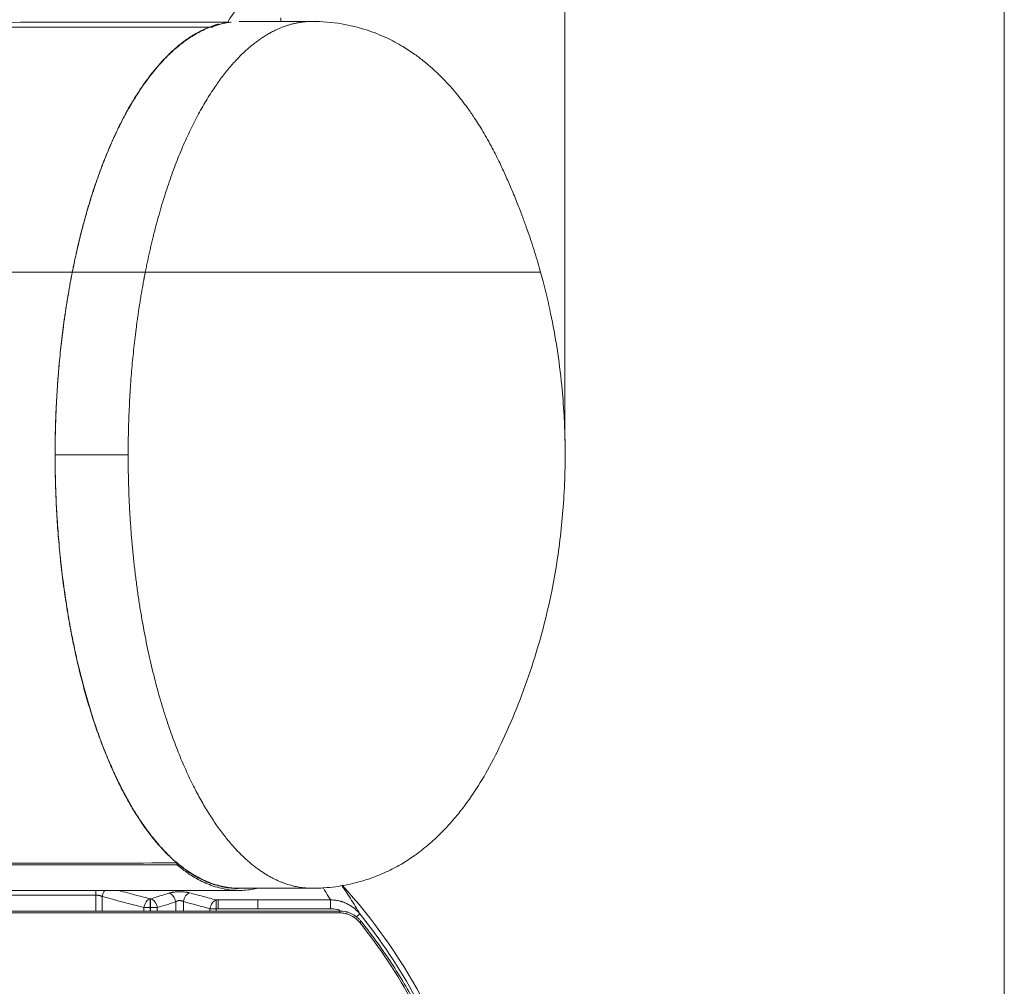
# Model space of a CAD drawing. Header units: millimetres. Extents: x 0 to 594, y 0 to 420.
# Tile 404 of 656: x 324 to 351, y 334 to 360. Entities that reach past the tile are written whole.
import ezdxf

# ---------------------------------------------------------------- set-up
doc = ezdxf.new("R2010")
doc.units = ezdxf.units.MM
doc.layers.add('1', color=7, linetype='Continuous', true_color=0xffffff)
doc.styles.add('Arial', font='txt')
doc.dimstyles.get("Standard").update_dxf_attribs({"dimtxt": 0.18, "dimasz": 0.18, "dimexe": 0.18, "dimexo": 0.0625, "dimgap": 0.09, "dimtad": 0, "dimtih": 1, "dimtoh": 1, "dimdec": 4, "dimzin": 0, "dimdsep": 46, "dimtxsty": 'Standard', "dimcen": 0.09, "dimadec": 0, "dimazin": 0, "dimtfac": 1, "dimtdec": 4, "dimtofl": 0, "dimtmove": 0, "dimatfit": 3, "dimfxl": 0, "dimtolj": 1, "dimtzin": 0, "dimarcsym": 0})

# ---------------------------------------------------------------- blocks, each defined once
blk = doc.blocks.new('_U4')
at = {"layer": '1', "color": 18, "lineweight": 18}
for p, q in [((316.437, 330.143), (316.437, 373.846)), ((338.75, 348.618), (338.75, 373.846)), ((316.437, 371.846), (322.87, 371.846)), ((338.75, 371.846), (332.317, 371.846))]:
    blk.add_line(p, q, dxfattribs=at)
at = {"layer": '1', "color": 18}
for points in [[(316.437, 371.846), (319.937, 372.784), (319.937, 370.908)], [(338.75, 371.846), (335.25, 370.908), (335.25, 372.784)]]:
    blk.add_solid(points, dxfattribs=at)
at = {"layer": '1', "color": 18, "linetype": 'Continuous', "lineweight": 13, "insert": (324.556, 369.21), "char_height": 3.5, "attachment_point": 7, "line_spacing_factor": 1.047437, "style": 'Arial'}
blk.add_mtext('\\fArial|b0|i0;\\W1.0000;0.4', dxfattribs=at)
blk = doc.blocks.new('_U5')
at = {"layer": '1', "color": 18, "lineweight": 18}
for p, q in [((170.922, 289.963), (170.922, 380.625)), ((338.75, 348.618), (338.75, 380.625)), ((170.922, 378.625), (248.753, 378.625)), ((338.75, 378.625), (260.919, 378.625))]:
    blk.add_line(p, q, dxfattribs=at)
at = {"layer": '1', "color": 18}
for points in [[(170.922, 378.625), (174.422, 379.563), (174.422, 377.687)], [(338.75, 378.625), (335.25, 377.687), (335.25, 379.563)]]:
    blk.add_solid(points, dxfattribs=at)
at = {"layer": '1', "color": 18, "linetype": 'Continuous', "lineweight": 13, "insert": (250.438, 375.989), "char_height": 3.5, "attachment_point": 7, "line_spacing_factor": 1.047437, "style": 'Arial'}
blk.add_mtext('\\fArial|b0|i0;\\W1.0000;3.36', dxfattribs=at)
blk = doc.blocks.new('_U6')
at = {"layer": '1', "color": 18, "lineweight": 18}
for p, q in [((135.924, 328.686), (135.924, 388.614)), ((338.75, 348.618), (338.75, 388.614)), ((135.924, 386.614), (231.254, 386.614)), ((338.75, 386.614), (243.42, 386.614))]:
    blk.add_line(p, q, dxfattribs=at)
at = {"layer": '1', "color": 18}
for points in [[(135.924, 386.614), (139.424, 387.552), (139.424, 385.677)], [(338.75, 386.614), (335.25, 385.677), (335.25, 387.552)]]:
    blk.add_solid(points, dxfattribs=at)
at = {"layer": '1', "color": 18, "linetype": 'Continuous', "lineweight": 13, "insert": (232.94, 383.979), "char_height": 3.5, "attachment_point": 7, "line_spacing_factor": 1.047437, "style": 'Arial'}
blk.add_mtext('\\fArial|b0|i0;\\W1.0000;4.06', dxfattribs=at)

msp = doc.modelspace()

# ---------------------------------------------------------------- linework, layer by layer
at = {"layer": '1', "color": 8, "linetype": 'Continuous', "lineweight": 18}
msp.add_line((350.782, 367.35), (350.782, 254.109), dxfattribs=at)
at = {"layer": '1', "color": 155, "linetype": 'Continuous', "lineweight": 18}
for p, q in [((331.828, 360.102), (329.828, 360.102)), ((330.969, 360.204), (330.969, 360.102)), ((327.256, 353.23), (325.256, 353.23)), ((325.256, 353.23), (327.256, 353.23)), ((327.256, 353.23), (327.375, 353.23)), ((327.375, 353.23), (327.256, 353.23)), ((329.828, 336.352), (331.828, 336.352)), ((332.58, 335.728), (321.804, 335.728)), ((333.128, 335.412), (333.167, 335.443))]:
    msp.add_line(p, q, dxfattribs=at)
at = {"layer": '1', "color": 155, "linetype": 'Continuous', "lineweight": 13}
for p, q in [((325.906, 336.292), (325.906, 336.163)), ((325.906, 336.163), (325.906, 335.728)), ((326.076, 335.728), (326.076, 336.125)), ((327.388, 336.062), (327.388, 335.822)), ((327.402, 336.062), (327.402, 335.822)), ((329.198, 336.032), (329.198, 335.791)), ((329.25, 336.032), (329.25, 335.791)), ((330.341, 336.032), (330.341, 335.791)), ((332.327, 336.032), (332.327, 335.791)), ((327.218, 335.822), (327.218, 335.728)), ((327.218, 335.822), (327.388, 335.822)), ((327.388, 335.728), (327.388, 335.822)), ((327.402, 335.822), (327.402, 335.728)), ((327.402, 335.822), (327.585, 335.822)), ((327.585, 335.728), (327.585, 335.822)), ((328.088, 335.978), (328.088, 335.728)), ((328.3, 335.728), (328.3, 335.985)), ((329.028, 335.791), (329.028, 335.728)), ((329.028, 335.791), (329.198, 335.791)), ((329.198, 335.728), (329.198, 335.791)), ((332.58, 335.678), (332.58, 335.728)), ((332.58, 335.678), (321.804, 335.678)), ((333.132, 335.65), (333.036, 335.572))]:
    msp.add_line(p, q, dxfattribs=at)
at = {"layer": '1', "color": 155, "linetype": 'Continuous', "lineweight": 18}
msp.add_arc((321.451, 326.22), 15.157, 28.2692, 42.3578, dxfattribs=at)
at = {"layer": '1', "color": 155, "linetype": 'Continuous', "lineweight": 13}
for centre, radius, start, end in [((321.451, 326.22), 15.012, 28.375, 38.9142), ((321.659, 326.22), 14.699, 28.3842, 38.7112)]:
    msp.add_arc(centre, radius, start, end, dxfattribs=at)
for centre, major_axis, ratio, start_param, end_param in [((326.245, 336.125), (0.064, 0.242), 0.665401, 0.986437, 1.745486), ((327.388, 335.822), (0.064, 0.242), 0.665397, 0.379378, 1.745513), ((327.402, 335.822), (-0.074, 0.239), 0.718349, 4.492529, 5.874514), ((327.904, 335.978), (-0.074, 0.239), 0.718344, 4.492495, 5.874473), ((328.469, 335.985), (0.064, 0.242), 0.665394, 0.379443, 1.745531), ((329.198, 335.791), (0.064, 0.242), 0.665392, 0.379441, 1.745544)]:
    msp.add_ellipse(centre, major_axis=major_axis, ratio=ratio, start_param=start_param, end_param=end_param, dxfattribs=at)
at = {"layer": '1', "color": 155, "linetype": 'Continuous', "lineweight": 18}
for points, degree, knots in [([(329.513, 360.082), (329.676, 360.35), (329.846, 360.566), (330.114, 360.818), (330.205, 360.89), (330.321, 360.964), (330.345, 360.978), (330.374, 360.995), (330.38, 360.998), (330.392, 361), (330.398, 360.999), (330.416, 360.99), (330.427, 360.975), (330.444, 360.93), (330.45, 360.901), (330.454, 360.839), (330.451, 360.806), (330.442, 360.765), (330.438, 360.753), (330.429, 360.732), (330.424, 360.723), (330.408, 360.702), (330.397, 360.687), (330.373, 360.651), (330.359, 360.629), (330.345, 360.607)], 3, [0, 0, 0, 0, 0.479929, 0.479929, 0.719893, 0.719893, 0.779885, 0.779885, 0.794882, 0.794882, 0.80988, 0.80988, 0.839876, 0.839876, 0.869871, 0.869871, 0.899867, 0.899867, 0.914865, 0.914865, 0.929862, 0.929862, 0.959858, 0.959858, 1, 1, 1, 1]), ([(222.759, 360.015), (226.925, 360.022), (233.172, 360.022), (241.505, 360.021), (247.757, 360.022), (254.008, 360.026), (262.344, 360.033), (276.931, 360.044), (293.603, 360.055), (308.19, 360.066), (315.484, 360.072), (319.131, 360.074), (321.215, 360.076), (322.257, 360.076), (329.513, 360.082)], 3, [0, 0, 0, 0, 0.125, 0.1875, 0.25, 0.3125, 0.375, 0.5, 0.75, 0.875, 0.9375, 0.96875, 0.984375, 1, 1, 1, 1]), ([(325.256, 353.23), (325.42, 354.06), (325.912, 355.797), (326.614, 357.451), (327.44, 358.75), (328.357, 359.646), (329.058, 359.974), (329.274, 360.03)], 2, [0, 0, 0, 0.150348, 0.341724, 0.5331, 0.724477, 0.915853, 1, 1, 1]), ([(329.611, 360.082), (329.566, 360.077), (329.463, 360.063), (329.303, 360.03), (329.131, 359.981), (328.959, 359.917), (328.788, 359.839), (328.675, 359.778), (328.561, 359.712), (328.505, 359.676), (328.42, 359.62), (328.378, 359.59), (328.336, 359.56), (328.315, 359.544), (328.308, 359.539), (328.294, 359.528), (328.23, 359.48), (328.112, 359.385), (327.947, 359.237), (327.786, 359.076), (327.626, 358.902), (327.469, 358.714), (327.315, 358.513), (327.163, 358.3), (327.064, 358.148), (326.965, 357.992), (326.916, 357.911), (326.819, 357.746), (326.771, 357.661), (326.712, 357.552), (326.694, 357.519), (326.677, 357.486), (326.665, 357.463), (326.659, 357.452), (326.63, 357.396), (326.606, 357.351), (326.537, 357.213), (326.446, 357.027), (326.314, 356.736), (326.187, 356.434), (326.064, 356.122), (325.946, 355.798), (325.832, 355.464), (325.76, 355.233), (325.689, 354.999), (325.654, 354.88), (325.586, 354.638), (325.553, 354.515), (325.505, 354.328), (325.489, 354.265), (325.471, 354.194), (325.469, 354.186), (325.465, 354.17), (325.459, 354.146), (325.446, 354.091), (325.434, 354.043), (325.396, 353.883), (325.338, 353.625), (325.283, 353.362), (325.257, 353.23)], 3, [0, 0, 0, 0, 0.025214, 0.057707, 0.0902, 0.122693, 0.155186, 0.187679, 0.187679, 0.220172, 0.220172, 0.236418, 0.244541, 0.244541, 0.248603, 0.248603, 0.252664, 0.285157, 0.31765, 0.350143, 0.382636, 0.415129, 0.447622, 0.480114, 0.512607, 0.512607, 0.5451, 0.5451, 0.577593, 0.577593, 0.585716, 0.589778, 0.589778, 0.593839, 0.593839, 0.610086, 0.610086, 0.642579, 0.675071, 0.707564, 0.740057, 0.77255, 0.805043, 0.837536, 0.837536, 0.870029, 0.870029, 0.902521, 0.902521, 0.918768, 0.918768, 0.920799, 0.920799, 0.922829, 0.926891, 0.935014, 0.935014, 0.967507, 1, 1, 1, 1]), ([(327.256, 353.23), (327.42, 354.06), (327.912, 355.797), (328.614, 357.451), (329.44, 358.75), (330.357, 359.646), (331.331, 360.102), (331.828, 360.102)], 2, [0, 0, 0, 0.135788, 0.30863, 0.481473, 0.654316, 0.827158, 1, 1, 1]), ([(327.256, 353.23), (327.42, 354.06), (327.912, 355.797), (328.614, 357.451), (329.44, 358.75), (330.357, 359.646), (331.331, 360.102), (331.828, 360.102)], 2, [0, 0, 0, 0.135787, 0.308629, 0.481472, 0.654315, 0.827158, 1, 1, 1]), ([(329.097, 359.948), (329.097, 359.948), (329.097, 359.948), (329.097, 359.95), (329.097, 359.952), (329.099, 359.953), (329.1, 359.953), (329.106, 359.956), (329.111, 359.957), (329.134, 359.967), (329.153, 359.974), (329.21, 359.995), (329.248, 360.009), (329.361, 360.045), (329.437, 360.065), (329.513, 360.082)], 3, [0, 0, 0, 0, 0.000636, 0.000636, 0.004888, 0.004888, 0.013393, 0.013393, 0.047414, 0.047414, 0.183498, 0.183498, 0.455665, 0.455665, 1, 1, 1, 1]), ([(338.078, 353.233), (338.055, 353.321), (337.978, 353.608), (337.847, 354.019), (337.702, 354.441), (337.576, 354.786), (337.439, 355.14), (337.284, 355.515), (337.122, 355.885), (336.949, 356.257), (336.745, 356.665), (336.514, 357.076), (336.286, 357.439), (336.042, 357.791), (335.745, 358.175), (335.349, 358.61), (334.969, 358.952), (334.62, 359.216), (334.282, 359.439), (333.84, 359.674), (333.279, 359.894), (332.596, 360.06), (332.098, 360.102), (331.828, 360.102)], 3, [0, 0, 0, 0, 0.02192, 0.071992, 0.106414, 0.133244, 0.163586, 0.198614, 0.231599, 0.264718, 0.306639, 0.357057, 0.401306, 0.434795, 0.489538, 0.554948, 0.622698, 0.657631, 0.701517, 0.757096, 0.825203, 0.906232, 1, 1, 1, 1]), ([(222.768, 359.881), (226.932, 359.888), (233.176, 359.888), (241.508, 359.887), (247.758, 359.888), (254.01, 359.893), (262.346, 359.899), (276.933, 359.91), (293.605, 359.922), (308.192, 359.933), (315.486, 359.938), (319.132, 359.941), (321.217, 359.942), (322.259, 359.943), (329.097, 359.948)], 3, [0, 0, 0, 0, 0.125, 0.1875, 0.25, 0.3125, 0.375, 0.5, 0.75, 0.875, 0.9375, 0.96875, 0.984375, 1, 1, 1, 1]), ([(215.208, 353.23), (215.762, 353.23), (216.315, 353.23), (217.425, 353.23), (217.981, 353.23), (219.648, 353.23), (221.315, 353.23), (222.983, 353.23), (224.095, 353.23), (224.65, 353.23), (226.318, 353.23), (227.429, 353.23), (229.653, 353.23), (230.764, 353.23), (234.099, 353.23), (236.323, 353.23), (240.769, 353.23), (242.993, 353.23), (247.439, 353.23), (249.663, 353.23), (254.109, 353.23), (256.333, 353.23), (260.78, 353.23), (263.003, 353.23), (267.45, 353.23), (269.673, 353.23), (274.12, 353.23), (276.343, 353.23), (280.79, 353.23), (283.013, 353.23), (287.46, 353.23), (289.683, 353.23), (294.13, 353.23), (296.353, 353.23), (303.023, 353.23), (307.47, 353.23), (316.363, 353.23), (320.81, 353.23), (325.257, 353.23)], 3, [0, 0, 0, 0, 0.015092, 0.015092, 0.030244, 0.030244, 0.060549, 0.075702, 0.075702, 0.090854, 0.090854, 0.121159, 0.121159, 0.151464, 0.151464, 0.212073, 0.212073, 0.272683, 0.272683, 0.333293, 0.333293, 0.393903, 0.393903, 0.454512, 0.454512, 0.515122, 0.515122, 0.575732, 0.575732, 0.636342, 0.636342, 0.696951, 0.696951, 0.757561, 0.757561, 0.878781, 0.878781, 1, 1, 1, 1]), ([(325.257, 353.23), (320.81, 353.23), (316.363, 353.23), (307.47, 353.23), (303.023, 353.23), (296.353, 353.23), (294.13, 353.23), (289.683, 353.23), (287.46, 353.23), (283.013, 353.23), (280.79, 353.23), (276.343, 353.23), (274.12, 353.23), (269.673, 353.23), (267.45, 353.23), (263.003, 353.23), (260.78, 353.23), (256.333, 353.23), (254.109, 353.23), (249.663, 353.23), (247.439, 353.23), (242.993, 353.23), (240.769, 353.23), (236.323, 353.23), (234.099, 353.23), (230.764, 353.23), (229.653, 353.23), (227.429, 353.23), (226.318, 353.23), (224.65, 353.23), (224.095, 353.23), (222.983, 353.23), (221.315, 353.23), (219.648, 353.23), (217.981, 353.23), (217.425, 353.23), (216.315, 353.23), (215.762, 353.23), (215.208, 353.23)], 3, [0, 0, 0, 0, 0.121219, 0.121219, 0.242439, 0.242439, 0.303049, 0.303049, 0.363658, 0.363658, 0.424268, 0.424268, 0.484878, 0.484878, 0.545488, 0.545488, 0.606097, 0.606097, 0.666707, 0.666707, 0.727317, 0.727317, 0.787927, 0.787927, 0.848536, 0.848536, 0.878841, 0.878841, 0.909146, 0.909146, 0.924298, 0.924298, 0.939451, 0.969756, 0.969756, 0.984908, 0.984908, 1, 1, 1, 1]), ([(328.119, 337.045), (328.041, 337.112), (327.886, 337.253), (327.734, 337.413), (327.584, 337.581), (327.51, 337.67), (327.363, 337.856), (327.29, 337.954), (327.146, 338.158), (327.076, 338.265), (326.97, 338.432), (326.927, 338.503), (326.879, 338.584), (326.866, 338.606), (326.858, 338.62), (326.853, 338.628), (326.832, 338.665), (326.815, 338.695), (326.73, 338.845), (326.596, 339.094), (326.468, 339.358), (326.343, 339.63), (326.282, 339.77), (326.163, 340.058), (326.104, 340.205), (325.991, 340.509), (325.935, 340.664), (325.854, 340.904), (325.814, 341.025), (325.772, 341.159), (325.756, 341.211), (325.749, 341.232), (325.746, 341.243), (325.736, 341.274), (325.73, 341.295), (325.673, 341.483), (325.624, 341.654), (325.53, 342), (325.485, 342.176), (325.399, 342.534), (325.358, 342.715), (325.279, 343.083), (325.242, 343.27), (325.172, 343.65), (325.138, 343.843), (325.092, 344.136), (325.077, 344.235), (325.055, 344.383), (325.048, 344.433), (325.037, 344.508), (325.033, 344.533), (325.027, 344.583), (325.023, 344.608), (324.993, 344.834), (324.968, 345.036), (324.924, 345.441), (324.884, 345.849), (324.853, 346.261), (324.827, 346.675), (324.816, 346.882), (324.799, 347.3), (324.793, 347.51), (324.787, 347.827), (324.786, 347.933), (324.785, 348.092), (324.785, 348.145), (324.785, 348.204), (324.785, 348.211), (324.785, 348.224), (324.785, 348.244), (324.785, 348.291), (324.785, 348.331), (324.786, 348.57), (324.79, 348.782), (324.802, 349.205), (324.818, 349.626), (324.844, 350.046), (324.862, 350.281), (324.864, 350.307), (324.868, 350.359), (324.87, 350.385), (324.876, 350.463), (324.881, 350.515), (324.894, 350.671), (324.903, 350.774), (324.933, 351.081), (324.956, 351.284), (325.004, 351.685), (325.031, 351.883), (325.088, 352.275), (325.119, 352.469), (325.185, 352.853), (325.22, 353.042), (325.257, 353.23)], 3, [0, 0, 0, 0, 0.03125, 0.0625, 0.0625, 0.09375, 0.09375, 0.125, 0.125, 0.15625, 0.15625, 0.171875, 0.175781, 0.177734, 0.177734, 0.179687, 0.179687, 0.1875, 0.1875, 0.21875, 0.25, 0.25, 0.28125, 0.28125, 0.3125, 0.3125, 0.34375, 0.34375, 0.359375, 0.367187, 0.369141, 0.369141, 0.371094, 0.371094, 0.375, 0.375, 0.40625, 0.40625, 0.4375, 0.4375, 0.46875, 0.46875, 0.5, 0.5, 0.53125, 0.53125, 0.546875, 0.546875, 0.554687, 0.554687, 0.558594, 0.558594, 0.5625, 0.5625, 0.59375, 0.59375, 0.625, 0.65625, 0.65625, 0.6875, 0.6875, 0.71875, 0.71875, 0.734375, 0.734375, 0.742187, 0.742187, 0.743164, 0.743164, 0.744141, 0.746094, 0.75, 0.75, 0.78125, 0.78125, 0.8125, 0.84375, 0.84375, 0.847656, 0.847656, 0.851562, 0.851562, 0.859375, 0.859375, 0.875, 0.875, 0.90625, 0.90625, 0.9375, 0.9375, 0.96875, 0.96875, 1, 1, 1, 1]), ([(325.256, 353.23), (325.211, 353.003), (324.981, 351.691), (324.787, 349.397), (324.787, 348.227)], 2, [0, 0, 0, 0.096815, 0.548407, 1, 1, 1]), ([(327.256, 353.23), (327.211, 353.003), (326.981, 351.691), (326.787, 349.397), (326.787, 348.227)], 2, [0, 0, 0, 0.096815, 0.548407, 1, 1, 1]), ([(327.256, 353.23), (327.211, 353.003), (326.981, 351.691), (326.787, 349.397), (326.787, 348.227)], 2, [0, 0, 0, 0.096818, 0.548409, 1, 1, 1]), ([(327.256, 353.23), (327.326, 353.23), (327.396, 353.23), (327.535, 353.23), (327.604, 353.23), (327.743, 353.23), (327.82, 353.23), (327.897, 353.23), (327.914, 353.23), (327.923, 353.23), (327.948, 353.23), (327.965, 353.23), (328.016, 353.23), (328.05, 353.23), (328.151, 353.23), (328.217, 353.23), (328.348, 353.23), (328.413, 353.23), (328.542, 353.23), (328.605, 353.23), (328.73, 353.23), (328.792, 353.23), (328.884, 353.23), (328.915, 353.23), (328.96, 353.23), (328.983, 353.23), (329.006, 353.23), (329.021, 353.23), (329.028, 353.23), (329.095, 353.23), (329.154, 353.23), (329.269, 353.23), (329.325, 353.23), (329.434, 353.23), (329.488, 353.23), (329.567, 353.23), (329.593, 353.23), (329.644, 353.23), (329.682, 353.23), (329.72, 353.23), (329.745, 353.23), (329.77, 353.23), (329.794, 353.23), (329.819, 353.23), (329.831, 353.23), (329.892, 353.23), (329.941, 353.23), (330.013, 353.23), (330.038, 353.23), (330.086, 353.23), (330.134, 353.23), (330.181, 353.23), (330.229, 353.23), (330.252, 353.23), (330.288, 353.23), (330.299, 353.23), (330.323, 353.23), (330.335, 353.23), (330.37, 353.23), (330.393, 353.23), (330.509, 353.23), (330.602, 353.23), (330.785, 353.23), (330.876, 353.23), (331.057, 353.23), (331.146, 353.23), (331.258, 353.23), (331.28, 353.23), (331.324, 353.23), (331.39, 353.23), (331.456, 353.23), (331.588, 353.23), (331.675, 353.23), (331.933, 353.23), (332.102, 353.23), (332.436, 353.23), (332.681, 353.23), (332.921, 353.23), (333.039, 353.23), (333.079, 353.23), (333.138, 353.23), (333.157, 353.23), (333.196, 353.23), (333.216, 353.23), (333.391, 353.23), (333.543, 353.23), (333.842, 353.23), (333.988, 353.23), (334.275, 353.23), (334.415, 353.23), (334.689, 353.23), (334.823, 353.23), (335.086, 353.23), (335.214, 353.23), (335.354, 353.23), (335.37, 353.23), (335.401, 353.23), (335.447, 353.23), (335.493, 353.23), (335.585, 353.23), (335.645, 353.23), (335.823, 353.23), (335.938, 353.23), (336.106, 353.23), (336.161, 353.23), (336.27, 353.23), (336.323, 353.23), (336.428, 353.23), (336.48, 353.23), (336.556, 353.23), (336.581, 353.23), (336.618, 353.23), (336.631, 353.23), (336.655, 353.23), (336.668, 353.23), (336.729, 353.23), (336.824, 353.23), (336.915, 353.23), (337.049, 353.23), (337.135, 353.23), (337.256, 353.23), (337.296, 353.23), (337.373, 353.23), (337.41, 353.23), (337.52, 353.23), (337.589, 353.23), (337.686, 353.23), (337.718, 353.23), (337.764, 353.23), (337.779, 353.23), (337.809, 353.23), (337.823, 353.23), (337.844, 353.23), (337.851, 353.23), (337.864, 353.23), (337.871, 353.23), (337.89, 353.23), (337.903, 353.23), (337.939, 353.23), (337.96, 353.23), (338.018, 353.23), (338.049, 353.23), (338.066, 353.23), (338.068, 353.23), (338.069, 353.23), (338.072, 353.23), (338.074, 353.23), (338.078, 353.23), (338.08, 353.23), (338.082, 353.23), (338.083, 353.23), (338.083, 353.23)], 3, [0, 0, 0, 0, 0.009389, 0.009389, 0.018777, 0.018777, 0.028166, 0.029339, 0.029339, 0.030513, 0.030513, 0.03286, 0.03286, 0.037554, 0.037554, 0.046943, 0.046943, 0.056331, 0.056331, 0.06572, 0.06572, 0.075108, 0.075108, 0.079802, 0.079802, 0.08215, 0.083323, 0.083323, 0.084497, 0.084497, 0.093885, 0.093885, 0.103274, 0.103274, 0.112662, 0.112662, 0.117356, 0.117356, 0.122051, 0.124398, 0.124398, 0.126745, 0.129092, 0.129092, 0.131439, 0.131439, 0.140828, 0.140828, 0.145522, 0.145522, 0.150216, 0.154911, 0.154911, 0.159605, 0.159605, 0.161952, 0.161952, 0.164299, 0.164299, 0.168993, 0.168993, 0.18777, 0.18777, 0.206547, 0.206547, 0.225324, 0.225324, 0.230019, 0.230019, 0.234713, 0.244101, 0.244101, 0.262878, 0.262878, 0.300433, 0.300433, 0.337987, 0.356764, 0.356764, 0.366152, 0.366152, 0.370846, 0.370846, 0.375541, 0.375541, 0.413095, 0.413095, 0.450649, 0.450649, 0.488203, 0.488203, 0.525757, 0.525757, 0.563311, 0.563311, 0.568005, 0.568005, 0.572699, 0.582088, 0.582088, 0.600865, 0.600865, 0.638419, 0.638419, 0.657196, 0.657196, 0.675973, 0.675973, 0.69475, 0.69475, 0.704139, 0.704139, 0.708833, 0.708833, 0.713527, 0.713527, 0.732304, 0.751081, 0.751081, 0.788635, 0.788635, 0.807412, 0.807412, 0.826189, 0.826189, 0.863743, 0.863743, 0.882521, 0.882521, 0.891909, 0.891909, 0.901298, 0.901298, 0.905992, 0.905992, 0.910686, 0.910686, 0.920075, 0.920075, 0.938852, 0.938852, 0.976406, 0.978753, 0.978753, 0.9811, 0.9811, 0.985794, 0.985794, 0.995183, 0.995183, 1, 1, 1, 1]), ([(338.083, 353.23), (338.084, 353.23), (338.083, 353.23), (338.08, 353.23), (338.078, 353.23), (338.074, 353.23), (338.072, 353.23), (338.069, 353.23), (338.068, 353.23), (338.066, 353.23), (338.049, 353.23), (338.018, 353.23), (337.96, 353.23), (337.939, 353.23), (337.903, 353.23), (337.89, 353.23), (337.871, 353.23), (337.864, 353.23), (337.851, 353.23), (337.844, 353.23), (337.823, 353.23), (337.809, 353.23), (337.779, 353.23), (337.764, 353.23), (337.718, 353.23), (337.686, 353.23), (337.589, 353.23), (337.52, 353.23), (337.41, 353.23), (337.373, 353.23), (337.296, 353.23), (337.256, 353.23), (337.135, 353.23), (337.049, 353.23), (336.915, 353.23), (336.824, 353.23), (336.729, 353.23), (336.668, 353.23), (336.655, 353.23), (336.631, 353.23), (336.618, 353.23), (336.581, 353.23), (336.556, 353.23), (336.48, 353.23), (336.428, 353.23), (336.323, 353.23), (336.27, 353.23), (336.161, 353.23), (336.106, 353.23), (335.938, 353.23), (335.823, 353.23), (335.645, 353.23), (335.585, 353.23), (335.493, 353.23), (335.447, 353.23), (335.401, 353.23), (335.37, 353.23), (335.354, 353.23), (335.214, 353.23), (335.086, 353.23), (334.823, 353.23), (334.689, 353.23), (334.415, 353.23), (334.275, 353.23), (333.988, 353.23), (333.842, 353.23), (333.543, 353.23), (333.391, 353.23), (333.216, 353.23), (333.196, 353.23), (333.157, 353.23), (333.138, 353.23), (333.079, 353.23), (333.039, 353.23), (332.921, 353.23), (332.681, 353.23), (332.436, 353.23), (332.102, 353.23), (331.933, 353.23), (331.675, 353.23), (331.588, 353.23), (331.456, 353.23), (331.39, 353.23), (331.324, 353.23), (331.28, 353.23), (331.258, 353.23), (331.146, 353.23), (331.057, 353.23), (330.876, 353.23), (330.785, 353.23), (330.602, 353.23), (330.509, 353.23), (330.393, 353.23), (330.37, 353.23), (330.335, 353.23), (330.323, 353.23), (330.299, 353.23), (330.288, 353.23), (330.252, 353.23), (330.229, 353.23), (330.181, 353.23), (330.134, 353.23), (330.086, 353.23), (330.038, 353.23), (330.013, 353.23), (329.941, 353.23), (329.892, 353.23), (329.831, 353.23), (329.819, 353.23), (329.794, 353.23), (329.77, 353.23), (329.745, 353.23), (329.72, 353.23), (329.682, 353.23), (329.644, 353.23), (329.593, 353.23), (329.567, 353.23), (329.488, 353.23), (329.434, 353.23), (329.325, 353.23), (329.269, 353.23), (329.154, 353.23), (329.095, 353.23), (329.028, 353.23), (329.021, 353.23), (329.006, 353.23), (328.983, 353.23), (328.96, 353.23), (328.915, 353.23), (328.884, 353.23), (328.792, 353.23), (328.73, 353.23), (328.605, 353.23), (328.542, 353.23), (328.413, 353.23), (328.348, 353.23), (328.217, 353.23), (328.151, 353.23), (328.05, 353.23), (328.016, 353.23), (327.965, 353.23), (327.948, 353.23), (327.923, 353.23), (327.914, 353.23), (327.897, 353.23), (327.82, 353.23), (327.743, 353.23), (327.604, 353.23), (327.535, 353.23), (327.396, 353.23), (327.326, 353.23), (327.256, 353.23)], 3, [0, 0, 0, 0, 0.011102, 0.011102, 0.020431, 0.020431, 0.025096, 0.025096, 0.027428, 0.027428, 0.02976, 0.067077, 0.067077, 0.085736, 0.085736, 0.095065, 0.095065, 0.099729, 0.099729, 0.104394, 0.104394, 0.113723, 0.113723, 0.123053, 0.123053, 0.141711, 0.141711, 0.179028, 0.179028, 0.197686, 0.197686, 0.216345, 0.216345, 0.253662, 0.253662, 0.27232, 0.290979, 0.290979, 0.295643, 0.295643, 0.300308, 0.300308, 0.309637, 0.309637, 0.328296, 0.328296, 0.346954, 0.346954, 0.365612, 0.365612, 0.402929, 0.402929, 0.421588, 0.421588, 0.430917, 0.435582, 0.435582, 0.440246, 0.440246, 0.477563, 0.477563, 0.51488, 0.51488, 0.552197, 0.552197, 0.589514, 0.589514, 0.626831, 0.626831, 0.631495, 0.631495, 0.63616, 0.63616, 0.645489, 0.645489, 0.664148, 0.701465, 0.701465, 0.738782, 0.738782, 0.75744, 0.75744, 0.766769, 0.771434, 0.771434, 0.776099, 0.776099, 0.794757, 0.794757, 0.813415, 0.813415, 0.832074, 0.832074, 0.836739, 0.836739, 0.839071, 0.839071, 0.841403, 0.841403, 0.846068, 0.846068, 0.850732, 0.855397, 0.855397, 0.860062, 0.860062, 0.869391, 0.869391, 0.871723, 0.871723, 0.874055, 0.876388, 0.876388, 0.87872, 0.883385, 0.883385, 0.888049, 0.888049, 0.897378, 0.897378, 0.906708, 0.906708, 0.916037, 0.916037, 0.917203, 0.917203, 0.918369, 0.920702, 0.920702, 0.925366, 0.925366, 0.934695, 0.934695, 0.944025, 0.944025, 0.953354, 0.953354, 0.962683, 0.962683, 0.967348, 0.967348, 0.96968, 0.96968, 0.970846, 0.970846, 0.972012, 0.981342, 0.981342, 0.990671, 0.990671, 1, 1, 1, 1]), ([(331.828, 336.352), (332.043, 336.352), (332.435, 336.378), (332.968, 336.48), (333.391, 336.606), (333.713, 336.732), (333.998, 336.864), (334.293, 337.024), (334.643, 337.251), (335.009, 337.536), (335.378, 337.879), (335.701, 338.231), (335.978, 338.578), (336.285, 339.005), (336.654, 339.605), (337.067, 340.433), (337.478, 341.389), (337.847, 342.409), (338.155, 343.45), (338.378, 344.412), (338.534, 345.289), (338.642, 346.094), (338.716, 346.917), (338.755, 347.759), (338.757, 348.566), (338.726, 349.355), (338.661, 350.197), (338.543, 351.131), (338.368, 352.08), (338.21, 352.777), (338.103, 353.148), (338.078, 353.234)], 3, [0, 0, 0, 0, 0.040953, 0.075231, 0.102849, 0.123978, 0.139636, 0.161532, 0.188045, 0.218942, 0.248372, 0.279749, 0.303247, 0.327182, 0.368428, 0.414691, 0.464548, 0.514499, 0.563492, 0.610332, 0.646631, 0.682211, 0.71768, 0.755532, 0.793049, 0.823629, 0.859382, 0.904141, 0.94767, 0.98792, 1, 1, 1, 1]), ([(327.974, 337.184), (327.936, 337.219), (327.44, 337.704), (326.614, 339.003), (325.912, 340.657), (325.361, 342.602), (324.981, 344.763), (324.787, 347.057), (324.787, 348.227)], 2, [0, 0, 0, 0.013564, 0.17797, 0.342376, 0.506782, 0.671188, 0.835594, 1, 1, 1]), ([(329.828, 336.352), (329.331, 336.352), (328.463, 336.759), (328.099, 337.072)], 2, [0, 0, 0, 0.560774, 1, 1, 1]), ([(304.754, 337.013), (307.675, 337.017), (315.463, 337.028), (323.251, 337.039), (328.119, 337.045)], 3, [0, 0, 0, 0, 0.375, 1, 1, 1, 1]), ([(329.805, 336.343), (329.772, 336.344), (329.739, 336.345), (329.437, 336.362), (329.17, 336.428), (328.772, 336.602), (328.641, 336.672), (328.378, 336.84), (328.247, 336.937), (328.119, 337.045)], 3, [0, 0, 0, 0, 0.057992, 0.057992, 0.528996, 0.528996, 0.764498, 0.764498, 1, 1, 1, 1]), ([(330.302, 336.346), (330.238, 336.332), (330.107, 336.308), (329.942, 336.294), (329.807, 336.292), (329.615, 336.299), (329.312, 336.343), (328.979, 336.455), (328.706, 336.588), (328.542, 336.685), (328.411, 336.772), (328.314, 336.842), (328.216, 336.917), (328.151, 336.971), (328.119, 336.998)], 3, [0, 0, 0, 0, 0.086071, 0.178002, 0.223803, 0.26951, 0.439125, 0.633565, 0.724977, 0.816232, 0.861895, 0.907748, 0.953786, 1, 1, 1, 1]), ([(328.507, 336.758), (328.508, 336.757), (328.508, 336.757), (328.575, 336.714), (328.641, 336.676), (328.773, 336.605), (328.839, 336.573), (328.971, 336.515), (329.104, 336.463), (329.303, 336.404), (329.504, 336.364), (329.639, 336.35), (329.739, 336.345), (329.772, 336.344), (329.806, 336.343)], 3, [0, 0, 0, 0, 0.002113, 0.002113, 0.1558, 0.1558, 0.309486, 0.309486, 0.463173, 0.616859, 0.770546, 0.924233, 0.924233, 1, 1, 1, 1]), ([(320.519, 336.286), (320.705, 336.287), (321.985, 336.288), (324.426, 336.289), (327.336, 336.291), (329.151, 336.293), (329.806, 336.293)], 3, [0, 0, 0, 0, 0.059879, 0.41362, 0.788486, 1, 1, 1, 1]), ([(332.58, 335.728), (332.58, 335.728), (332.581, 335.728), (332.581, 335.728), (332.582, 335.728), (332.583, 335.728), (332.586, 335.728), (332.592, 335.728), (332.605, 335.728), (332.629, 335.727), (332.679, 335.723), (332.72, 335.716), (332.755, 335.708), (332.761, 335.706), (332.775, 335.703), (332.782, 335.701), (332.802, 335.695), (332.829, 335.686), (332.855, 335.676), (332.881, 335.665), (332.893, 335.66), (332.931, 335.641), (332.956, 335.628), (332.985, 335.609), (332.991, 335.605), (333.003, 335.597), (333.02, 335.585), (333.037, 335.572), (333.059, 335.555), (333.07, 335.546), (333.086, 335.531), (333.091, 335.526), (333.101, 335.517), (333.106, 335.512), (333.131, 335.486), (333.15, 335.465), (333.167, 335.443)], 3, [0, 0, 0, 0, 0.000977, 0.000977, 0.001953, 0.003906, 0.007813, 0.015625, 0.03125, 0.0625, 0.125, 0.25, 0.25, 0.28125, 0.28125, 0.3125, 0.3125, 0.375, 0.4375, 0.4375, 0.5, 0.5, 0.625, 0.625, 0.65625, 0.65625, 0.6875, 0.75, 0.75, 0.8125, 0.8125, 0.84375, 0.84375, 0.875, 0.875, 1, 1, 1, 1]), ([(333.128, 335.412), (333.112, 335.433), (333.094, 335.452), (333.058, 335.49), (333.038, 335.507), (333.008, 335.532), (332.992, 335.544), (332.976, 335.555), (332.965, 335.563), (332.959, 335.566), (332.931, 335.584), (332.909, 335.597), (332.873, 335.614), (332.861, 335.619), (332.837, 335.629), (332.813, 335.639), (332.788, 335.647), (332.769, 335.652), (332.763, 335.654), (332.75, 335.657), (332.743, 335.659), (332.685, 335.672), (332.633, 335.678), (332.58, 335.678)], 3, [0, 0, 0, 0, 0.125, 0.125, 0.25, 0.25, 0.3125, 0.34375, 0.34375, 0.375, 0.375, 0.5, 0.5, 0.5625, 0.5625, 0.625, 0.6875, 0.6875, 0.71875, 0.71875, 0.75, 0.75, 1, 1, 1, 1]), ([(333.167, 335.443), (333.306, 335.27), (333.441, 335.094), (333.702, 334.736), (333.955, 334.373), (334.191, 333.999), (334.419, 333.619), (334.529, 333.426), (334.634, 333.231)], 3, [0, 0, 0, 0, 0.25, 0.25, 0.5, 0.75, 0.75, 1, 1, 1, 1])]:
    msp.add_open_spline(points, degree=degree, knots=knots, dxfattribs=at)
for points, degree in [([(327.847, 353.23), (327.689, 353.23), (327.53, 353.23), (327.372, 353.23)], 3), ([(327.405, 353.23), (327.552, 353.23), (327.7, 353.23), (327.847, 353.23)], 3), ([(331.828, 336.352), (331.331, 336.352), (330.357, 336.808), (329.44, 337.704), (328.614, 339.003), (327.912, 340.657), (327.361, 342.602), (326.981, 344.763), (326.787, 347.057), (326.787, 348.227)], 2), ([(331.828, 336.352), (331.331, 336.352), (330.357, 336.808), (329.44, 337.704), (328.614, 339.003), (327.912, 340.657), (327.361, 342.602), (326.981, 344.763), (326.787, 347.057), (326.787, 348.227)], 2), ([(304.754, 336.966), (312.543, 336.977), (320.331, 336.988), (328.119, 336.998)], 3), ([(328.119, 336.998), (328.119, 337.045)], 1)]:
    msp.add_open_spline(points, degree=degree, dxfattribs=at)
at = {"layer": '1', "color": 155, "linetype": 'Continuous', "lineweight": 13}
for points, degree in [([(326.787, 348.227), (324.787, 348.227)], 1), ([(322.754, 336.163), (323.805, 336.163), (324.855, 336.163), (325.906, 336.163)], 3), ([(326.076, 336.125), (326.456, 336.024), (326.837, 335.923), (327.218, 335.822)], 3), ([(327.402, 336.062), (327.397, 336.062), (327.392, 336.062), (327.388, 336.062)], 3), ([(329.25, 336.032), (329.233, 336.032), (329.215, 336.032), (329.198, 336.032)], 3), ([(327.388, 335.822), (327.392, 335.822), (327.397, 335.822), (327.402, 335.822)], 3), ([(327.585, 335.822), (327.753, 335.874), (327.92, 335.926), (328.088, 335.978)], 3), ([(328.3, 335.985), (328.543, 335.92), (328.785, 335.856), (329.028, 335.791)], 3), ([(329.198, 335.791), (329.215, 335.791), (329.233, 335.791), (329.25, 335.791)], 3), ([(329.25, 335.791), (329.614, 335.791), (329.978, 335.791), (330.341, 335.791)], 3), ([(330.341, 335.791), (331.003, 335.791), (331.665, 335.791), (332.327, 335.791)], 3)]:
    msp.add_open_spline(points, degree=degree, dxfattribs=at)
for points, knots in [([(328.119, 337.045), (325.685, 337.042), (320.818, 337.035), (314.49, 337.027), (309.135, 337.019), (306.215, 337.015), (304.754, 337.013)], [0, 0, 0, 0, 0.312503, 0.625, 0.812501, 1, 1, 1, 1]), ([(327.388, 336.062), (327.267, 336.094), (327.147, 336.126), (326.86, 336.202), (326.693, 336.247), (326.526, 336.291)], [0, 0, 0, 0, 0.418649, 0.418649, 1, 1, 1, 1]), ([(332.123, 336.372), (332.151, 336.326), (332.179, 336.281), (332.248, 336.167), (332.288, 336.1), (332.327, 336.032)], [0, 0, 0, 0, 0.402271, 0.402271, 1, 1, 1, 1]), ([(333.132, 335.65), (333.049, 335.791), (332.963, 335.932), (332.798, 336.191), (332.72, 336.309), (332.64, 336.427)], [0, 0, 0, 0, 0.543608, 0.543608, 1, 1, 1, 1]), ([(325.906, 336.163), (325.914, 336.163), (325.922, 336.163), (325.938, 336.162), (325.953, 336.161), (325.969, 336.159), (325.978, 336.157), (325.98, 336.157), (325.984, 336.156), (325.986, 336.156), (325.991, 336.155), (325.995, 336.154), (326.006, 336.151), (326.013, 336.149), (326.027, 336.145), (326.033, 336.143), (326.043, 336.14), (326.046, 336.139), (326.052, 336.136), (326.055, 336.135), (326.064, 336.131), (326.07, 336.128), (326.076, 336.125)], [0, 0, 0, 0, 0.125, 0.125, 0.25, 0.375, 0.375, 0.40625, 0.40625, 0.4375, 0.4375, 0.5, 0.5, 0.625, 0.625, 0.75, 0.75, 0.8125, 0.8125, 0.875, 0.875, 1, 1, 1, 1]), ([(327.904, 336.219), (327.794, 336.184), (327.683, 336.15), (327.515, 336.098), (327.459, 336.08), (327.402, 336.062)], [0, 0, 0, 0, 0.66097, 0.66097, 1, 1, 1, 1]), ([(328.469, 336.225), (328.46, 336.228), (328.44, 336.232), (328.418, 336.237), (328.401, 336.24), (328.396, 336.241), (328.387, 336.242), (328.384, 336.242), (328.378, 336.243), (328.375, 336.244), (328.361, 336.246), (328.337, 336.249), (328.312, 336.251), (328.293, 336.252), (328.286, 336.253), (328.277, 336.253), (328.273, 336.253), (328.267, 336.254), (328.263, 336.254), (328.247, 336.255), (328.234, 336.255), (328.208, 336.256), (328.195, 336.256), (328.169, 336.255), (328.155, 336.255), (328.141, 336.254), (328.139, 336.254), (328.136, 336.254), (328.134, 336.254), (328.129, 336.254), (328.119, 336.253), (328.11, 336.253), (328.091, 336.251), (328.066, 336.249), (328.041, 336.246), (328.024, 336.244), (328.018, 336.243), (328.009, 336.242), (328.006, 336.241), (328, 336.241), (327.998, 336.24), (327.983, 336.238), (327.973, 336.236), (327.952, 336.231), (327.932, 336.227), (327.913, 336.221), (327.904, 336.219)], [0, 0, 0, 0, 0.0625, 0.125, 0.125, 0.15625, 0.15625, 0.171875, 0.171875, 0.1875, 0.1875, 0.25, 0.3125, 0.3125, 0.34375, 0.34375, 0.359375, 0.359375, 0.375, 0.375, 0.4375, 0.4375, 0.5, 0.5, 0.5625, 0.5625, 0.570313, 0.570313, 0.578125, 0.578125, 0.59375, 0.625, 0.625, 0.6875, 0.75, 0.75, 0.78125, 0.78125, 0.796875, 0.796875, 0.8125, 0.8125, 0.875, 0.875, 0.9375, 1, 1, 1, 1]), ([(328.088, 335.978), (328.091, 335.981), (328.094, 335.983), (328.101, 335.988), (328.105, 335.99), (328.112, 335.995), (328.116, 335.997), (328.122, 335.999), (328.124, 336), (328.127, 336.002), (328.128, 336.002), (328.131, 336.003), (328.136, 336.005), (328.142, 336.007), (328.151, 336.01), (328.156, 336.011), (328.163, 336.012), (328.167, 336.013), (328.171, 336.013), (328.173, 336.014), (328.174, 336.014), (328.181, 336.015), (328.191, 336.015), (328.201, 336.015), (328.209, 336.015), (328.212, 336.015), (328.217, 336.014), (328.219, 336.014), (328.223, 336.014), (328.225, 336.013), (328.227, 336.013), (328.231, 336.013), (328.234, 336.012), (328.242, 336.01), (328.247, 336.009), (328.256, 336.006), (328.26, 336.005), (328.266, 336.003), (328.267, 336.002), (328.269, 336.002), (328.27, 336.001), (328.273, 336), (328.275, 335.999), (328.281, 335.996), (328.285, 335.994), (328.293, 335.99), (328.296, 335.987), (328.3, 335.985)], [0, 0, 0, 0, 0.0625, 0.0625, 0.125, 0.125, 0.1875, 0.1875, 0.21875, 0.21875, 0.234375, 0.234375, 0.25, 0.3125, 0.3125, 0.375, 0.375, 0.40625, 0.421875, 0.421875, 0.4375, 0.4375, 0.5, 0.5625, 0.5625, 0.59375, 0.59375, 0.625, 0.625, 0.640625, 0.640625, 0.65625, 0.6875, 0.6875, 0.75, 0.75, 0.8125, 0.8125, 0.828125, 0.828125, 0.84375, 0.84375, 0.875, 0.875, 0.9375, 0.9375, 1, 1, 1, 1]), ([(329.198, 336.032), (329.078, 336.064), (328.957, 336.096), (328.714, 336.16), (328.592, 336.193), (328.469, 336.225)], [0, 0, 0, 0, 0.495116, 0.495116, 1, 1, 1, 1]), ([(330.341, 336.032), (330.174, 336.032), (330.008, 336.032), (329.644, 336.032), (329.447, 336.032), (329.25, 336.032)], [0, 0, 0, 0, 0.45842, 0.45842, 1, 1, 1, 1]), ([(332.327, 336.032), (332.16, 336.032), (331.994, 336.032), (331.332, 336.032), (330.836, 336.032), (330.341, 336.032)], [0, 0, 0, 0, 0.251792, 0.251792, 1, 1, 1, 1]), ([(333.132, 335.65), (333.12, 335.665), (333.094, 335.694), (333.054, 335.735), (333.012, 335.775), (332.983, 335.799), (332.964, 335.814), (332.96, 335.817), (332.952, 335.823), (332.941, 335.832), (332.929, 335.84), (332.905, 335.857), (332.889, 335.868), (332.841, 335.898), (332.807, 335.916), (332.755, 335.941), (332.72, 335.956), (332.684, 335.97), (332.662, 335.978), (332.657, 335.98), (332.648, 335.983), (332.634, 335.987), (332.62, 335.991), (332.592, 335.999), (332.555, 336.008), (332.499, 336.019), (332.442, 336.027), (332.404, 336.03), (332.366, 336.032), (332.346, 336.032), (332.327, 336.032)], [0, 0, 0, 0, 0.0625, 0.125, 0.1875, 0.25, 0.25, 0.265625, 0.265625, 0.28125, 0.3125, 0.3125, 0.375, 0.375, 0.5, 0.5, 0.5625, 0.625, 0.625, 0.640625, 0.640625, 0.65625, 0.6875, 0.6875, 0.75, 0.8125, 0.875, 0.9375, 0.9375, 1, 1, 1, 1]), ([(332.327, 335.791), (332.356, 335.791), (332.386, 335.79), (332.444, 335.783), (332.472, 335.778), (332.515, 335.768), (332.529, 335.764), (332.55, 335.758), (332.56, 335.754), (332.571, 335.751), (332.577, 335.749), (332.58, 335.748), (332.582, 335.747)], [0, 0, 0, 0, 0.33687, 0.33687, 0.673741, 0.673741, 0.842176, 0.842176, 0.926394, 0.968503, 0.968503, 1, 1, 1, 1])]:
    msp.add_open_spline(points, degree=3, knots=knots, dxfattribs=at)

# ---------------------------------------------------------------- dimensions: what is measured, and where the dimension line sits
at = {"layer": '1', "color": 18, "linetype": 'Continuous', "lineweight": 13}
for base, p2, override, picture, middle in [((135.924, 386.614), (135.924, 328.686), {"dimtxt": 3.5, "dimasz": 3.5, "dimexe": 2, "dimexo": 0, "dimgap": 1.5, "dimtih": 1, "dimtoh": 1, "dimdec": 2, "dimlfac": 0.02, "dimdsep": 46, "dimlunit": 2, "dimtxsty": 'Arial', "dimsah": 1, "dimse1": 0, "dimse2": 0, "dimsd1": 0, "dimsd2": 0, "dimclrd": 18, "dimclre": 18, "dimclrt": 18, "dimtol": 0, "dimtm": -0.1, "dimtfac": 1, "dimtdec": 2, "dimtofl": 1, "dimtmove": 0, "dimlwd": 18, "dimlwe": 18}, '_U6', (237.337, 386.614)), ((170.922, 378.625), (170.922, 289.963), {"dimtxt": 3.5, "dimasz": 3.5, "dimexe": 2, "dimexo": 0, "dimgap": 1.5, "dimtih": 1, "dimtoh": 1, "dimdec": 2, "dimlfac": 0.02, "dimdsep": 46, "dimlunit": 2, "dimtxsty": 'Arial', "dimsah": 1, "dimse1": 0, "dimse2": 0, "dimsd1": 0, "dimsd2": 0, "dimclrd": 18, "dimclre": 18, "dimclrt": 18, "dimtol": 0, "dimtm": -0.1, "dimtfac": 1, "dimtdec": 2, "dimtofl": 1, "dimtmove": 0, "dimlwd": 18, "dimlwe": 18}, '_U5', (254.836, 378.625)), ((316.437, 371.846), (316.437, 330.143), {"dimtxt": 3.5, "dimasz": 3.5, "dimexe": 2, "dimexo": 0, "dimgap": 1.5, "dimtih": 1, "dimtoh": 1, "dimdec": 1, "dimlfac": 0.02, "dimdsep": 46, "dimlunit": 2, "dimtxsty": 'Arial', "dimsah": 1, "dimse1": 0, "dimse2": 0, "dimsd1": 0, "dimsd2": 0, "dimclrd": 18, "dimclre": 18, "dimclrt": 18, "dimtol": 0, "dimtm": -0.1, "dimtfac": 1, "dimtdec": 2, "dimtofl": 1, "dimtmove": 0, "dimlwd": 18, "dimlwe": 18}, '_U4', (327.594, 371.846))]:
    dim = msp.add_linear_dim(base=base, p1=(338.75, 348.618), p2=p2, dimstyle='Standard', override=override, dxfattribs=at)
    dim.commit()
    dim.dimension.update_dxf_attribs({"geometry": picture, "text_midpoint": middle, "dimtype": 160})

doc.saveas('drawing.dxf')
